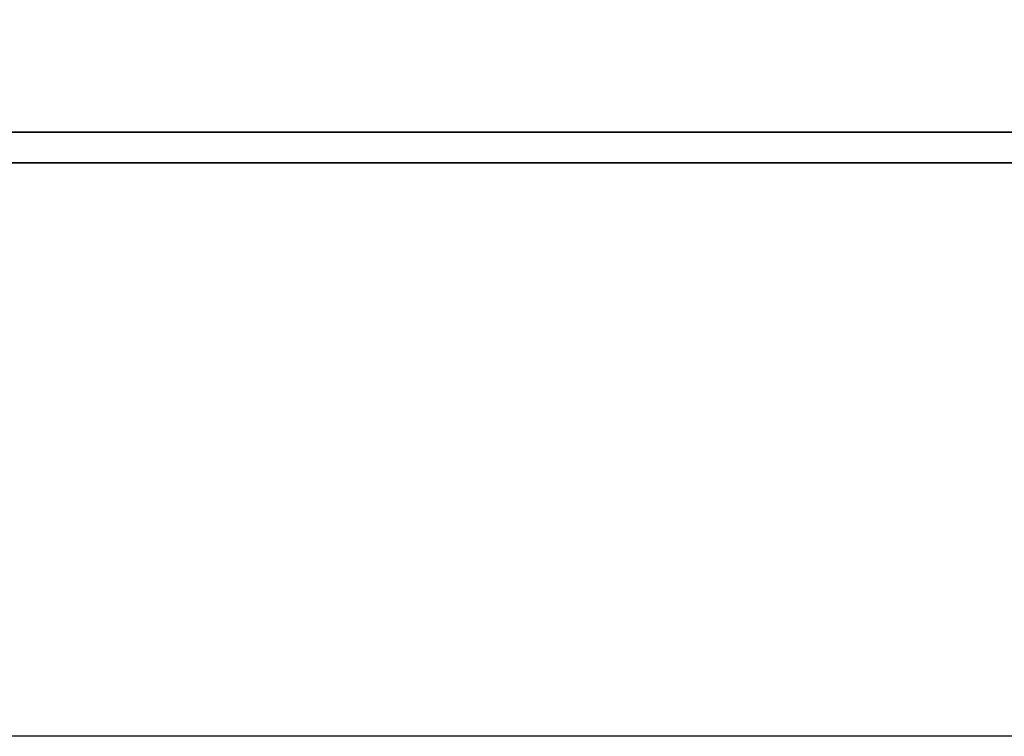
# Model space of a CAD drawing. Header units: millimetres. Extents: x -227 to 3135, y -1502 to 860.
# Tile 278 of 582: x 41.51 to 47.99, y -209.06 to -204.35. Entities that reach past the tile are written whole.
import ezdxf

# ---------------------------------------------------------------- set-up
doc = ezdxf.new("R2010")
doc.units = ezdxf.units.MM
doc.layers.add('2', color=7, linetype='CONTINUOUS', true_color=0xffffff)
doc.layers.add('DIM', color=4, linetype='CONTINUOUS')
doc.layers.add('layer 1', color=7, linetype='CONTINUOUS')

# ---------------------------------------------------------------- blocks, each defined once
blk = doc.blocks.new('TBI MOTION logo(完整正式版)')
at = {"layer": 'layer 1', "color": 22, "lineweight": 35}
blk.add_open_spline([(75.90875, -9.47875), (75.90875, -9.47875), (75.90875, -12.28625), (75.90875, -12.28625), (75.90875, -12.28625), (75.90875, -12.28625), (75.90875, -12.47875), (75.90875, -12.47875), (75.90875, -12.47875), (75.90875, -12.47875), (75.71625, -12.47875), (75.71625, -12.47875), (75.71625, -12.47875), (75.71625, -12.47875), (-88.32875, -12.47875), (-88.32875, -12.47875), (-88.32875, -12.47875), (-88.32875, -12.47875), (-88.32875, -13.29375), (-88.32875, -13.29375), (-88.32875, -13.29375), (-88.32875, -13.29375), (82.89125, -13.29375), (82.89125, -13.29375), (82.89125, -13.29375), (82.89125, -13.29375), (75.90875, -9.47875), (75.90875, -9.47875)], degree=3, knots=[0, 0, 0, 0, 0.14285714, 0.14285714, 0.14285714, 0.14285715, 0.28571429, 0.28571429, 0.28571429, 0.2857143, 0.42857143, 0.42857143, 0.42857143, 0.42857144, 0.57142857, 0.57142857, 0.57142857, 0.57142858, 0.71428571, 0.71428571, 0.71428571, 0.71428572, 0.85714286, 0.85714286, 0.85714286, 0.85714287, 1, 1, 1, 1], dxfattribs=at)

msp = doc.modelspace()

# ---------------------------------------------------------------- linework, layer by layer
at = {"layer": '2', "linetype": 'Continuous'}
for p, q in [((45.386, -209.0649), (-24.7081, -209.0649)), ((125.2919, -209.0649), (45.386, -209.0649))]:
    msp.add_line(p, q, dxfattribs=at)

# ---------------------------------------------------------------- block references
at = {"layer": 'DIM', "color": 7, "xscale": 0.246592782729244, "yscale": 0.246592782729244, "zscale": 0.246592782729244}
msp.add_blockref('TBI MOTION logo(完整正式版)', (40.0301, -202.0152), dxfattribs=at)

doc.saveas('drawing.dxf')
